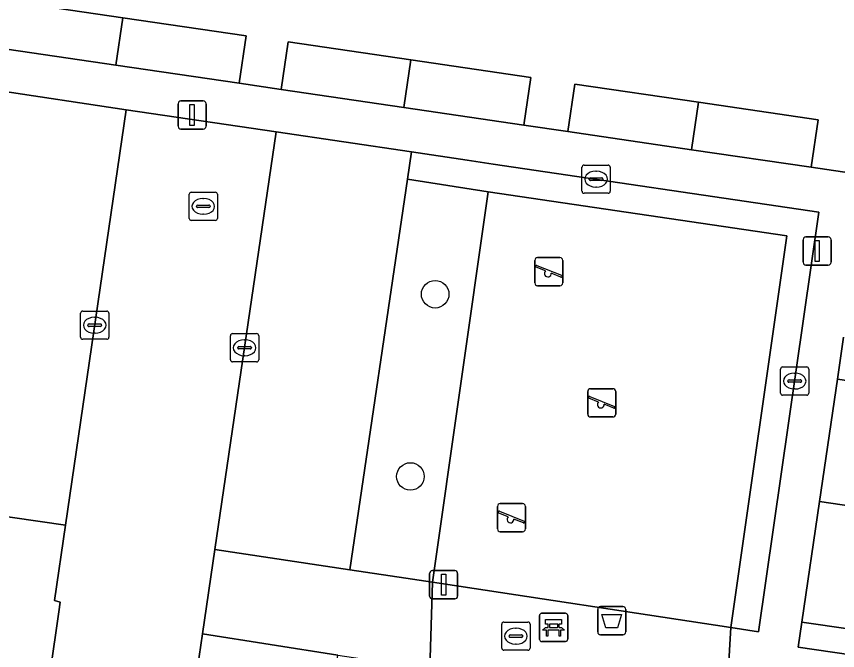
# Model space of a CAD drawing. Extents: x 161087 to 161926, y 382572 to 383873.
# Drawn here: x 161842.08 to 161871.15, y 383345.15 to 383367.62 of the extents above; entities that cross this region are included whole.
import ezdxf

# ---------------------------------------------------------------- set-up
doc = ezdxf.new("R2010")
doc.units = 0
for name, color, linetype in [('IMGEO_Afvalbak', 7, 'Continuous'), ('IMGEO_Bank', 7, 'Continuous'), ('IMGEO_Boom', 7, 'Continuous'), ('IMGEO_Erf', 7, 'Continuous'), ('IMGEO_Groenvoorziening', 7, 'Continuous'), ('IMGEO_Haag', 7, 'Continuous'), ('IMGEO_Kolk', 7, 'Continuous'), ('IMGEO_Lichtmast', 7, 'Continuous'), ('IMGEO_Pand', 7, 'Continuous'), ('IMGEO_Parkeervlak_open', 7, 'Continuous'), ('IMGEO_Rijbaan_lokaal_open', 7, 'Continuous'), ('IMGEO_Rioolput', 7, 'Continuous'), ('IMGEO_Speelvoorziening', 7, 'Continuous'), ('IMGEO_Terreindeel_zand', 7, 'Continuous'), ('IMGEO_Voetpad_open', 7, 'Continuous')]:
    doc.layers.add(name, color=color, linetype=linetype)

msp = doc.modelspace()

# ---------------------------------------------------------------- linework, layer by layer
at = {"layer": 'IMGEO_Afvalbak'}
for p, q in [((161862.761, 383346.711), (161863.551, 383346.711)), ((161863.551, 383346.711), (161862.761, 383346.711)), ((161862.661, 383345.811), (161862.661, 383346.611)), ((161862.661, 383346.611), (161862.661, 383345.811)), ((161863.651, 383346.611), (161863.651, 383345.811)), ((161863.651, 383345.811), (161863.651, 383346.611)), ((161863.551, 383345.711), (161862.761, 383345.711)), ((161862.761, 383345.711), (161863.551, 383345.711))]:
    msp.add_line(p, q, dxfattribs=at)
msp.add_lwpolyline([(161862.804, 383346.425), (161863.508, 383346.425), (161863.359, 383345.955), (161862.953, 383345.955), (161862.804, 383346.425)], dxfattribs=at)
for centre, start, end in [((161862.761, 383346.611), 90, 180), ((161862.761, 383346.611), 90, 180), ((161863.551, 383346.611), 0, 90), ((161863.551, 383346.611), 360, 90), ((161862.761, 383345.811), 180, 270), ((161862.761, 383345.811), 180, 270), ((161863.551, 383345.811), 270, 0), ((161863.551, 383345.811), 270, 0)]:
    msp.add_arc(centre, 0.1, start, end, dxfattribs=at)
at = {"layer": 'IMGEO_Bank'}
for p, q in [((161860.598, 383345.548), (161860.598, 383346.389)), ((161860.598, 383346.389), (161860.598, 383345.548)), ((161860.673, 383346.473), (161861.514, 383346.473)), ((161861.514, 383346.473), (161860.673, 383346.473)), ((161861.598, 383346.398), (161861.598, 383345.557)), ((161861.598, 383345.557), (161861.598, 383346.398)), ((161860.907, 383345.979), (161860.907, 383346.085)), ((161860.951, 383346.085), (161860.951, 383345.979)), ((161861.239, 383346.091), (161860.957, 383346.091)), ((161861.245, 383345.979), (161861.245, 383346.085)), ((161861.289, 383346.085), (161861.289, 383345.979)), ((161861.295, 383345.871), (161860.902, 383345.871)), ((161860.957, 383345.973), (161861.239, 383345.973)), ((161861.523, 383345.473), (161860.682, 383345.473)), ((161860.682, 383345.473), (161861.523, 383345.473))]:
    msp.add_line(p, q, dxfattribs=at)
for points in [[(161860.901, 383346.091), (161860.815, 383346.091), (161860.815, 383346.252), (161861.378, 383346.252), (161861.378, 383346.091), (161861.295, 383346.091)], [(161860.845, 383345.871), (161860.703, 383345.871), (161860.815, 383345.973), (161860.901, 383345.973)], [(161860.895, 383345.864), (161860.895, 383345.657), (161860.852, 383345.657), (161860.852, 383345.864)], [(161861.295, 383345.973), (161861.378, 383345.973), (161861.49, 383345.871), (161861.351, 383345.871)], [(161861.345, 383345.864), (161861.345, 383345.657), (161861.301, 383345.657), (161861.301, 383345.864)]]:
    msp.add_lwpolyline(points, dxfattribs=at)
for centre, radius, start, end in [((161860.676, 383346.395), 0.0779, 92.4484, 184.2845), ((161860.676, 383346.395), 0.0779, 92.4484, 184.2845), ((161861.52, 383346.395), 0.0779, 2.4484, 94.2845), ((161861.52, 383346.395), 0.0779, 2.4484, 94.2845), ((161860.9, 383346.084), 0.00671, 2.8957, 87.1043), ((161860.957, 383346.084), 0.00671, 92.8957, 177.1043), ((161861.239, 383346.084), 0.00671, 2.8957, 87.1043), ((161861.296, 383346.084), 0.00671, 92.8957, 177.1043), ((161860.845, 383345.864), 0.00671, 2.8957, 87.1043), ((161860.902, 383345.864), 0.00671, 92.8957, 177.1043), ((161860.9, 383345.98), 0.00671, 272.8957, 357.1043), ((161860.957, 383345.98), 0.00671, 182.8957, 267.1043), ((161861.239, 383345.98), 0.00671, 272.8957, 357.1043), ((161861.296, 383345.98), 0.00671, 182.8957, 267.1043), ((161861.294, 383345.864), 0.00671, 2.8957, 87.1043), ((161861.351, 383345.864), 0.00671, 92.8957, 177.1043), ((161860.676, 383345.551), 0.0779, 182.4484, 274.2845), ((161860.676, 383345.551), 0.0779, 182.4484, 274.2845), ((161861.52, 383345.551), 0.0779, 272.4484, 4.2845), ((161861.52, 383345.551), 0.0779, 272.4484, 4.2845)]:
    msp.add_arc(centre, radius, start, end, dxfattribs=at)
at = {"layer": 'IMGEO_Boom'}
for centre in [(161856.906, 383357.776), (161856.03, 383351.319)]:
    msp.add_circle(centre, 0.489, dxfattribs=at)
at = {"layer": 'IMGEO_Erf'}
for points in [[(161841.578, 383368.198), (161845.855, 383367.57), (161850.215, 383366.929), (161849.967, 383365.247), (161851.451, 383365.029), (161851.699, 383366.711), (161856.04, 383366.073), (161860.297, 383365.447), (161860.049, 383363.765), (161861.602, 383363.537), (161861.85, 383365.219), (161866.225, 383364.576), (161870.468, 383363.953), (161870.22, 383362.271), (161872.198, 383361.98)], [(161871.362, 383356.256), (161871.144, 383354.762), (161874.588, 383354.26)], [(161873.333, 383345.661), (161869.889, 383346.163), (161869.758, 383345.272), (161885.488, 383342.985)]]:
    msp.add_lwpolyline(points, dxfattribs=at)
at = {"layer": 'IMGEO_Groenvoorziening'}
for points in [[(161858.959, 383362.388), (161858.042, 383362.524), (161856.063, 383362.816), (161855.921, 383361.848), (161858.782, 383361.404), (161869.36, 383359.841), (161867.368, 383345.97), (161868.357, 383345.82), (161870.492, 383360.684)], [(161858.782, 383361.404), (161855.921, 383361.848), (161853.89, 383348.015), (161855.868, 383347.715), (161856.816, 383347.571)]]:
    msp.add_lwpolyline(points, close=True, dxfattribs=at)
at = {"layer": 'IMGEO_Haag'}
msp.add_lwpolyline([(161870.492, 383360.684), (161858.959, 383362.388), (161858.042, 383362.524), (161856.063, 383362.816), (161855.921, 383361.848), (161858.782, 383361.404), (161869.36, 383359.841), (161867.368, 383345.97), (161868.357, 383345.82)], close=True, dxfattribs=at)
at = {"layer": 'IMGEO_Kolk'}
for p, q in [((161862.104, 383361.425), (161862.104, 383362.277)), ((161862.179, 383362.351), (161863.031, 383362.351)), ((161862.592, 383362.131), (161862.617, 383362.131)), ((161863.105, 383362.277), (161863.105, 383361.425)), ((161862.363, 383361.845), (161862.363, 383361.857)), ((161862.801, 383361.808), (161862.403, 383361.808)), ((161862.406, 383361.894), (161862.804, 383361.894)), ((161862.847, 383361.857), (161862.847, 383361.845)), ((161862.615, 383361.571), (161862.59, 383361.571)), ((161863.031, 383361.351), (161862.179, 383361.351)), ((161844.429, 383357.178), (161845.281, 383357.178)), ((161844.354, 383356.252), (161844.354, 383357.104)), ((161844.842, 383356.958), (161844.867, 383356.958)), ((161845.355, 383357.104), (161845.355, 383356.252)), ((161844.613, 383356.672), (161844.613, 383356.684)), ((161845.051, 383356.635), (161844.653, 383356.635)), ((161844.656, 383356.721), (161845.054, 383356.721)), ((161845.097, 383356.684), (161845.097, 383356.672)), ((161844.865, 383356.398), (161844.84, 383356.398)), ((161849.659, 383355.452), (161849.659, 383356.304)), ((161849.734, 383356.378), (161850.586, 383356.378)), ((161850.66, 383356.304), (161850.66, 383355.452)), ((161845.281, 383356.178), (161844.429, 383356.178)), ((161850.147, 383356.158), (161850.172, 383356.158)), ((161849.918, 383355.872), (161849.918, 383355.884)), ((161850.356, 383355.835), (161849.958, 383355.835)), ((161849.961, 383355.921), (161850.359, 383355.921)), ((161850.402, 383355.884), (161850.402, 383355.872)), ((161850.17, 383355.598), (161850.145, 383355.598)), ((161850.586, 383355.378), (161849.734, 383355.378)), ((161869.132, 383354.273), (161869.132, 383355.125)), ((161869.207, 383355.199), (161870.059, 383355.199)), ((161870.133, 383355.125), (161870.133, 383354.273)), ((161869.62, 383354.979), (161869.645, 383354.979)), ((161869.391, 383354.693), (161869.391, 383354.705)), ((161869.829, 383354.656), (161869.431, 383354.656)), ((161869.434, 383354.742), (161869.832, 383354.742)), ((161869.875, 383354.705), (161869.875, 383354.693)), ((161869.643, 383354.419), (161869.618, 383354.419)), ((161870.059, 383354.199), (161869.207, 383354.199)), ((161859.263, 383345.236), (161859.263, 383346.088)), ((161859.338, 383346.162), (161860.19, 383346.162)), ((161860.264, 383346.088), (161860.264, 383345.236)), ((161859.751, 383345.942), (161859.776, 383345.942)), ((161859.522, 383345.656), (161859.522, 383345.668)), ((161859.96, 383345.619), (161859.562, 383345.619)), ((161859.565, 383345.705), (161859.963, 383345.705)), ((161860.006, 383345.668), (161860.006, 383345.656)), ((161859.774, 383345.382), (161859.749, 383345.382)), ((161860.19, 383345.162), (161859.338, 383345.162))]:
    msp.add_line(p, q, dxfattribs=at)
for points in [[(161862.104, 383361.425), (161862.104, 383362.277)], [(161862.179, 383362.351), (161863.031, 383362.351)], [(161863.105, 383362.277), (161863.105, 383361.425)], [(161863.031, 383361.351), (161862.179, 383361.351)], [(161844.429, 383357.178), (161845.281, 383357.178)], [(161844.354, 383356.252), (161844.354, 383357.104)], [(161845.355, 383357.104), (161845.355, 383356.252)], [(161849.659, 383355.452), (161849.659, 383356.304)], [(161849.734, 383356.378), (161850.586, 383356.378)], [(161850.66, 383356.304), (161850.66, 383355.452)], [(161845.281, 383356.178), (161844.429, 383356.178)], [(161850.586, 383355.378), (161849.734, 383355.378)], [(161869.132, 383354.273), (161869.132, 383355.125)], [(161869.207, 383355.199), (161870.059, 383355.199)], [(161870.133, 383355.125), (161870.133, 383354.273)], [(161870.059, 383354.199), (161869.207, 383354.199)], [(161859.263, 383345.236), (161859.263, 383346.088)], [(161859.338, 383346.162), (161860.19, 383346.162)], [(161860.264, 383346.088), (161860.264, 383345.236)], [(161860.19, 383345.162), (161859.338, 383345.162)]]:
    msp.add_lwpolyline(points, dxfattribs=at)
for centre, radius, start, end in [((161862.181, 383362.275), 0.0765, 91.552, 178.448), ((161862.181, 383362.275), 0.0765, 91.552, 178.448), ((161863.029, 383362.275), 0.0765, 1.552, 88.448), ((161863.029, 383362.275), 0.0765, 1.552, 88.448), ((161862.403, 383361.854), 0.0403, 85.8775, 175.7526), ((161862.4, 383361.844), 0.0366, 178.938, 274.7102), ((161862.804, 383361.851), 0.043, 264.8664, 352.4533), ((161862.808, 383361.856), 0.0386, 1.7309, 96.639), ((161862.181, 383361.427), 0.0765, 181.552, 268.448), ((161862.181, 383361.427), 0.0765, 181.552, 268.448), ((161863.029, 383361.427), 0.0765, 271.552, 358.448), ((161863.029, 383361.427), 0.0765, 271.552, 358.448), ((161844.431, 383357.102), 0.0765, 91.552, 178.448), ((161844.431, 383357.102), 0.0765, 91.552, 178.448), ((161845.279, 383357.102), 0.0765, 1.552, 88.448), ((161845.279, 383357.102), 0.0765, 1.552, 88.448), ((161844.653, 383356.681), 0.0403, 85.8775, 175.7526), ((161844.65, 383356.671), 0.0366, 178.938, 274.7102), ((161845.054, 383356.678), 0.043, 264.8664, 352.4533), ((161845.058, 383356.683), 0.0386, 1.7309, 96.639), ((161849.736, 383356.302), 0.0765, 91.552, 178.448), ((161849.736, 383356.302), 0.0765, 91.552, 178.448), ((161850.584, 383356.302), 0.0765, 1.552, 88.448), ((161850.584, 383356.302), 0.0765, 1.552, 88.448), ((161844.431, 383356.254), 0.0765, 181.552, 268.448), ((161844.431, 383356.254), 0.0765, 181.552, 268.448), ((161845.279, 383356.254), 0.0765, 271.552, 358.448), ((161845.279, 383356.254), 0.0765, 271.552, 358.448), ((161849.958, 383355.881), 0.0403, 85.8775, 175.7526), ((161849.955, 383355.871), 0.0366, 178.938, 274.7102), ((161850.359, 383355.878), 0.043, 264.8664, 352.4533), ((161850.363, 383355.883), 0.0386, 1.7309, 96.639), ((161849.736, 383355.454), 0.0765, 181.552, 268.448), ((161849.736, 383355.454), 0.0765, 181.552, 268.448), ((161850.584, 383355.454), 0.0765, 271.552, 358.448), ((161850.584, 383355.454), 0.0765, 271.552, 358.448), ((161869.209, 383355.123), 0.0765, 91.552, 178.448), ((161869.209, 383355.123), 0.0765, 91.552, 178.448), ((161870.057, 383355.123), 0.0765, 1.552, 88.448), ((161870.057, 383355.123), 0.0765, 1.552, 88.448), ((161869.431, 383354.702), 0.0403, 85.8775, 175.7526), ((161869.428, 383354.692), 0.0366, 178.938, 274.7102), ((161869.832, 383354.699), 0.043, 264.8664, 352.4533), ((161869.836, 383354.704), 0.0386, 1.7309, 96.639), ((161869.209, 383354.275), 0.0765, 181.552, 268.448), ((161869.209, 383354.275), 0.0765, 181.552, 268.448), ((161870.057, 383354.275), 0.0765, 271.552, 358.448), ((161870.057, 383354.275), 0.0765, 271.552, 358.448), ((161859.34, 383346.086), 0.0765, 91.552, 178.448), ((161859.34, 383346.086), 0.0765, 91.552, 178.448), ((161860.188, 383346.086), 0.0765, 1.552, 88.448), ((161860.188, 383346.086), 0.0765, 1.552, 88.448), ((161859.562, 383345.665), 0.0403, 85.8775, 175.7526), ((161859.559, 383345.655), 0.0366, 178.938, 274.7102), ((161859.963, 383345.662), 0.043, 264.8664, 352.4533), ((161859.967, 383345.667), 0.0386, 1.7309, 96.639), ((161859.34, 383345.238), 0.0765, 181.552, 268.448), ((161859.34, 383345.238), 0.0765, 181.552, 268.448), ((161860.188, 383345.238), 0.0765, 271.552, 358.448), ((161860.188, 383345.238), 0.0765, 271.552, 358.448)]:
    msp.add_arc(centre, radius, start, end, dxfattribs=at)
for centre, major_axis, ratio, start_param, end_param in [((161862.591, 383361.851), (-0.387, 0.002), 0.722429, 4.712389, 7.853982), ((161862.616, 383361.851), (-0.39, 0.002), 0.717154, 1.570796, 4.712389), ((161844.841, 383356.678), (-0.387, 0.002), 0.722429, 4.712389, 7.853982), ((161844.866, 383356.678), (-0.39, 0.002), 0.717154, 1.570796, 4.712389), ((161850.146, 383355.878), (-0.387, 0.002), 0.722429, 4.712389, 7.853982), ((161850.171, 383355.878), (-0.39, 0.002), 0.717154, 1.570796, 4.712389), ((161869.619, 383354.699), (-0.387, 0.002), 0.722429, 4.712389, 7.853982), ((161869.644, 383354.699), (-0.39, 0.002), 0.717154, 1.570796, 4.712389), ((161859.75, 383345.662), (-0.387, 0.002), 0.722429, 4.712389, 7.853982), ((161859.775, 383345.662), (-0.39, 0.002), 0.717154, 1.570796, 4.712389)]:
    msp.add_ellipse(centre, major_axis=major_axis, ratio=ratio, start_param=start_param, end_param=end_param, dxfattribs=at)
at = {"layer": 'IMGEO_Lichtmast'}
for p, q in [((161847.807, 383363.724), (161847.807, 383364.524)), ((161847.807, 383364.524), (161847.807, 383363.724)), ((161847.907, 383364.624), (161848.697, 383364.624)), ((161848.697, 383364.624), (161847.907, 383364.624)), ((161848.797, 383364.524), (161848.797, 383363.724)), ((161848.797, 383363.724), (161848.797, 383364.524)), ((161848.697, 383363.624), (161847.907, 383363.624)), ((161847.907, 383363.624), (161848.697, 383363.624)), ((161870.033, 383359.806), (161870.823, 383359.806)), ((161870.823, 383359.806), (161870.033, 383359.806)), ((161869.933, 383358.906), (161869.933, 383359.706)), ((161869.933, 383359.706), (161869.933, 383358.906)), ((161870.923, 383359.706), (161870.923, 383358.906)), ((161870.923, 383358.906), (161870.923, 383359.706)), ((161870.823, 383358.806), (161870.033, 383358.806)), ((161870.033, 383358.806), (161870.823, 383358.806)), ((161856.709, 383347.084), (161856.709, 383347.884)), ((161856.709, 383347.884), (161856.709, 383347.084)), ((161856.809, 383347.984), (161857.599, 383347.984)), ((161857.599, 383347.984), (161856.809, 383347.984)), ((161857.699, 383347.884), (161857.699, 383347.084)), ((161857.699, 383347.084), (161857.699, 383347.884)), ((161857.599, 383346.984), (161856.809, 383346.984)), ((161856.809, 383346.984), (161857.599, 383346.984))]:
    msp.add_line(p, q, dxfattribs=at)
for points in [[(161848.227, 383364.499), (161848.377, 383364.499), (161848.377, 383363.749), (161848.227, 383363.749), (161848.227, 383364.499)], [(161870.353, 383359.681), (161870.503, 383359.681), (161870.503, 383358.931), (161870.353, 383358.931), (161870.353, 383359.681)], [(161857.129, 383347.859), (161857.279, 383347.859), (161857.279, 383347.109), (161857.129, 383347.109), (161857.129, 383347.859)]]:
    msp.add_lwpolyline(points, dxfattribs=at)
for centre, start, end in [((161847.907, 383364.524), 90, 180), ((161847.907, 383364.524), 90, 180), ((161848.697, 383364.524), 0, 90), ((161848.697, 383364.524), 360, 90), ((161847.907, 383363.724), 180, 270), ((161847.907, 383363.724), 180, 270), ((161848.697, 383363.724), 270, 0), ((161848.697, 383363.724), 270, 0), ((161870.033, 383359.706), 90, 180), ((161870.033, 383359.706), 90, 180), ((161870.823, 383359.706), 0, 90), ((161870.823, 383359.706), 360, 90), ((161870.033, 383358.906), 180, 270), ((161870.033, 383358.906), 180, 270), ((161870.823, 383358.906), 270, 0), ((161870.823, 383358.906), 270, 0), ((161856.809, 383347.884), 90, 180), ((161856.809, 383347.884), 90, 180), ((161857.599, 383347.884), 0, 90), ((161857.599, 383347.884), 360, 90), ((161856.809, 383347.084), 180, 270), ((161856.809, 383347.084), 180, 270), ((161857.599, 383347.084), 270, 0), ((161857.599, 383347.084), 270, 0)]:
    msp.add_arc(centre, 0.1, start, end, dxfattribs=at)
at = {"layer": 'IMGEO_Pand'}
for points in [[(161845.855, 383367.57), (161841.578, 383368.198), (161841.33, 383366.516), (161845.606, 383365.888)], [(161845.855, 383367.57), (161845.606, 383365.888), (161849.967, 383365.247), (161850.215, 383366.929)], [(161855.792, 383364.391), (161856.04, 383366.073), (161851.699, 383366.711), (161851.451, 383365.029)], [(161855.792, 383364.391), (161860.049, 383363.765), (161860.297, 383365.447), (161856.04, 383366.073)], [(161865.977, 383362.894), (161866.225, 383364.576), (161861.85, 383365.219), (161861.602, 383363.537)], [(161865.977, 383362.894), (161870.22, 383362.271), (161870.468, 383363.953), (161866.225, 383364.576)], [(161870.512, 383350.43), (161873.955, 383349.921), (161874.588, 383354.26), (161871.144, 383354.762)], [(161870.512, 383350.43), (161869.889, 383346.163), (161873.333, 383345.661), (161873.955, 383349.921)]]:
    msp.add_lwpolyline(points, close=True, dxfattribs=at)
at = {"layer": 'IMGEO_Parkeervlak_open'}
for points in [[(161845.97, 383364.305), (161841.268, 383365.019), (161839.08, 383350.273), (161843.823, 383349.592)], [(161855.921, 383361.848), (161856.063, 383362.816), (161851.283, 383363.53), (161849.108, 383348.727), (161853.89, 383348.015)], [(161853.466, 383344.989), (161848.67, 383345.746), (161847.253, 383336.103), (161846.77, 383336.138), (161846.729, 383335.866), (161851.997, 383335.07), (161852.141, 383336.041)]]:
    msp.add_lwpolyline(points, close=True, dxfattribs=at)
at = {"layer": 'IMGEO_Rijbaan_lokaal_open'}
msp.add_lwpolyline([(161848.67, 383345.746), (161849.108, 383348.727), (161851.283, 383363.53), (161845.97, 383364.305), (161843.823, 383349.592), (161843.433, 383346.923), (161843.637, 383346.861), (161843.588, 383346.522), (161843.28, 383344.388), (161841.38, 383331.247), (161841.064, 383329.898), (161839.428, 383318.808), (161839.055, 383316.368), (161843.646, 383315.611), (161844.388, 383320.647), (161844.886, 383323.625), (161846.503, 383334.362), (161846.729, 383335.866), (161846.77, 383336.138), (161847.253, 383336.103)], close=True, dxfattribs=at)
at = {"layer": 'IMGEO_Rioolput'}
for p, q in [((161848.197, 383360.462), (161848.197, 383361.314)), ((161848.272, 383361.388), (161849.124, 383361.388)), ((161849.198, 383361.314), (161849.198, 383360.462)), ((161848.499, 383360.931), (161848.897, 383360.931)), ((161848.685, 383361.168), (161848.71, 383361.168)), ((161848.456, 383360.882), (161848.456, 383360.894)), ((161848.894, 383360.845), (161848.496, 383360.845)), ((161848.94, 383360.894), (161848.94, 383360.882)), ((161849.124, 383360.388), (161848.272, 383360.388)), ((161848.708, 383360.608), (161848.683, 383360.608))]:
    msp.add_line(p, q, dxfattribs=at)
for points in [[(161848.197, 383360.462), (161848.197, 383361.314)], [(161848.272, 383361.388), (161849.124, 383361.388)], [(161849.198, 383361.314), (161849.198, 383360.462)], [(161849.124, 383360.388), (161848.272, 383360.388)]]:
    msp.add_lwpolyline(points, dxfattribs=at)
for centre, radius, start, end in [((161848.274, 383361.312), 0.0765, 91.552, 178.448), ((161848.274, 383361.312), 0.0765, 91.552, 178.448), ((161849.122, 383361.312), 0.0765, 1.552, 88.448), ((161849.122, 383361.312), 0.0765, 1.552, 88.448), ((161848.496, 383360.891), 0.0403, 85.8775, 175.7526), ((161848.901, 383360.893), 0.0386, 1.7309, 96.639), ((161848.493, 383360.881), 0.0366, 178.938, 274.7102), ((161848.897, 383360.888), 0.043, 264.8664, 352.4533), ((161848.274, 383360.464), 0.0765, 181.552, 268.448), ((161848.274, 383360.464), 0.0765, 181.552, 268.448), ((161849.122, 383360.464), 0.0765, 271.552, 358.448), ((161849.122, 383360.464), 0.0765, 271.552, 358.448)]:
    msp.add_arc(centre, radius, start, end, dxfattribs=at)
for centre, major_axis, ratio, start_param, end_param in [((161848.684, 383360.888), (-0.387, 0.002), 0.722429, 4.712389, 7.853982), ((161848.709, 383360.888), (-0.39, 0.002), 0.717154, 1.570796, 4.712389)]:
    msp.add_ellipse(centre, major_axis=major_axis, ratio=ratio, start_param=start_param, end_param=end_param, dxfattribs=at)
at = {"layer": 'IMGEO_Speelvoorziening'}
for p, q in [((161860.434, 383358.173), (161860.434, 383358.973)), ((161860.434, 383358.973), (161860.434, 383358.173)), ((161860.534, 383359.073), (161861.324, 383359.073)), ((161861.324, 383359.073), (161860.534, 383359.073)), ((161861.424, 383358.973), (161861.424, 383358.173)), ((161861.424, 383358.173), (161861.424, 383358.973)), ((161860.817, 383358.601), (161860.478, 383358.738)), ((161860.503, 383358.798), (161861.379, 383358.445)), ((161861.355, 383358.385), (161861.015, 383358.522)), ((161861.324, 383358.073), (161860.534, 383358.073)), ((161860.534, 383358.073), (161861.324, 383358.073)), ((161862.307, 383353.529), (161862.307, 383354.329)), ((161862.307, 383354.329), (161862.307, 383353.529)), ((161862.407, 383354.429), (161863.197, 383354.429)), ((161863.197, 383354.429), (161862.407, 383354.429)), ((161863.297, 383354.329), (161863.297, 383353.529)), ((161863.297, 383353.529), (161863.297, 383354.329)), ((161862.69, 383353.957), (161862.351, 383354.094)), ((161862.376, 383354.154), (161863.252, 383353.801)), ((161863.228, 383353.741), (161862.888, 383353.878)), ((161863.197, 383353.429), (161862.407, 383353.429)), ((161862.407, 383353.429), (161863.197, 383353.429)), ((161859.111, 383349.459), (161859.111, 383350.259)), ((161859.111, 383350.259), (161859.111, 383349.459)), ((161859.211, 383350.359), (161860.001, 383350.359)), ((161860.001, 383350.359), (161859.211, 383350.359)), ((161860.101, 383350.259), (161860.101, 383349.459)), ((161860.101, 383349.459), (161860.101, 383350.259)), ((161859.494, 383349.887), (161859.155, 383350.024)), ((161859.18, 383350.084), (161860.056, 383349.731)), ((161860.032, 383349.671), (161859.692, 383349.808)), ((161860.001, 383349.359), (161859.211, 383349.359)), ((161859.211, 383349.359), (161860.001, 383349.359))]:
    msp.add_line(p, q, dxfattribs=at)
for centre, radius, start, end in [((161860.534, 383358.973), 0.1, 90, 180), ((161860.534, 383358.973), 0.1, 90, 180), ((161861.324, 383358.973), 0.1, 0, 90), ((161861.324, 383358.973), 0.1, 360, 90), ((161860.491, 383358.768), 0.0327, 68.078, 248.078), ((161860.896, 383358.511), 0.12, 130.9928, 5.1632), ((161861.367, 383358.415), 0.0327, 248.078, 68.078), ((161860.534, 383358.173), 0.1, 180, 270), ((161860.534, 383358.173), 0.1, 180, 270), ((161861.324, 383358.173), 0.1, 270, 0), ((161861.324, 383358.173), 0.1, 270, 0), ((161862.407, 383354.329), 0.1, 90, 180), ((161862.407, 383354.329), 0.1, 90, 180), ((161863.197, 383354.329), 0.1, 0, 90), ((161863.197, 383354.329), 0.1, 360, 90), ((161862.364, 383354.124), 0.0327, 68.078, 248.078), ((161862.769, 383353.867), 0.12, 130.9928, 5.1632), ((161863.24, 383353.771), 0.0327, 248.078, 68.078), ((161862.407, 383353.529), 0.1, 180, 270), ((161862.407, 383353.529), 0.1, 180, 270), ((161863.197, 383353.529), 0.1, 270, 0), ((161863.197, 383353.529), 0.1, 270, 0), ((161859.211, 383350.259), 0.1, 90, 180), ((161859.211, 383350.259), 0.1, 90, 180), ((161860.001, 383350.259), 0.1, 0, 90), ((161860.001, 383350.259), 0.1, 360, 90), ((161859.168, 383350.054), 0.0327, 68.078, 248.078), ((161859.573, 383349.797), 0.12, 130.9928, 5.1632), ((161860.044, 383349.701), 0.0327, 248.078, 68.078), ((161859.211, 383349.459), 0.1, 180, 270), ((161859.211, 383349.459), 0.1, 180, 270), ((161860.001, 383349.459), 0.1, 270, 0), ((161860.001, 383349.459), 0.1, 270, 0)]:
    msp.add_arc(centre, radius, start, end, dxfattribs=at)
at = {"layer": 'IMGEO_Terreindeel_zand'}
msp.add_lwpolyline([(161867.368, 383345.97), (161869.36, 383359.841), (161858.782, 383361.404), (161856.816, 383347.571)], close=True, dxfattribs=at)
at = {"layer": 'IMGEO_Voetpad_open'}
for points in [[(161872.198, 383361.98), (161870.22, 383362.271), (161865.977, 383362.894), (161861.602, 383363.537), (161860.049, 383363.765), (161855.792, 383364.391), (161851.451, 383365.029), (161849.967, 383365.247), (161845.606, 383365.888), (161841.33, 383366.516)], [(161841.268, 383365.019), (161845.97, 383364.305), (161851.283, 383363.53), (161856.063, 383362.816), (161858.042, 383362.524), (161858.959, 383362.388), (161870.492, 383360.684), (161868.357, 383345.82), (161867.368, 383345.97), (161867.201, 383342.938)], [(161885.488, 383342.985), (161869.758, 383345.272), (161869.889, 383346.163), (161870.512, 383350.43), (161871.144, 383354.762), (161871.362, 383356.256)], [(161838.306, 383345.14), (161843.28, 383344.388), (161843.588, 383346.522), (161843.637, 383346.861), (161843.433, 383346.923), (161843.823, 383349.592), (161839.08, 383350.273)]]:
    msp.add_lwpolyline(points, dxfattribs=at)
for points in [[(161856.816, 383347.571), (161855.868, 383347.715), (161853.89, 383348.015), (161849.108, 383348.727), (161848.67, 383345.746), (161853.466, 383344.989), (161855.444, 383344.694), (161856.314, 383344.564), (161856.714, 383344.504)], [(161867.368, 383345.97), (161856.816, 383347.571), (161856.714, 383344.504), (161866.748, 383343.006), (161867.201, 383342.938)]]:
    msp.add_lwpolyline(points, close=True, dxfattribs=at)

doc.saveas('drawing.dxf')
